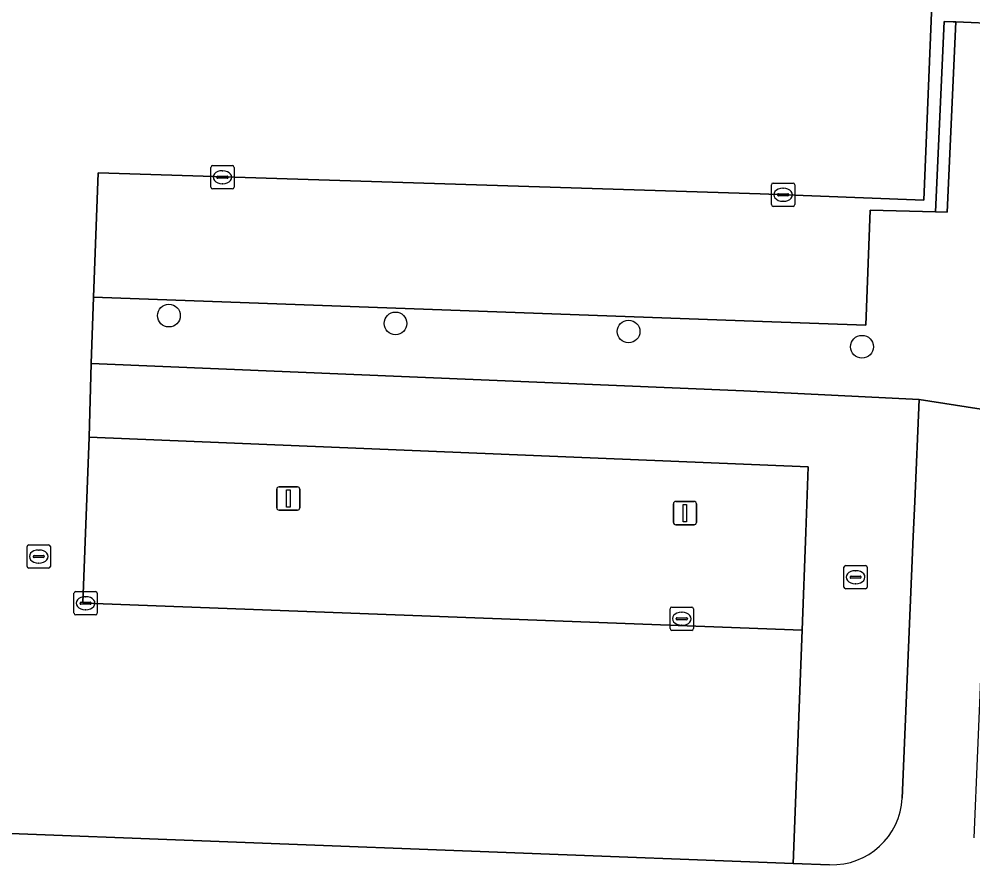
# Model space of a CAD drawing. Extents: x 160077 to 160948, y 386481 to 387498.
# Drawn here: x 160818.26 to 160859.26, y 386534.08 to 386570.72 of the extents above; entities that cross this region are included whole.
import ezdxf

# ---------------------------------------------------------------- set-up
doc = ezdxf.new("R2010")
doc.units = 0
for name, color, linetype in [('IMGEO_Boom', 7, 'Continuous'), ('IMGEO_Groenvoorziening', 7, 'Continuous'), ('IMGEO_Kolk', 7, 'Continuous'), ('IMGEO_Lichtmast', 7, 'Continuous'), ('IMGEO_Parkeervlak_open', 7, 'Continuous'), ('IMGEO_Rijbaan_lokaal_open', 7, 'Continuous'), ('IMGEO_Rioolput', 7, 'Continuous'), ('IMGEO_Voetpad_open', 7, 'Continuous')]:
    doc.layers.add(name, color=color, linetype=linetype)

msp = doc.modelspace()

# ---------------------------------------------------------------- linework, layer by layer
at = {"layer": 'IMGEO_Boom'}
for centre in [(160824.705, 386557.961), (160834.444, 386557.626), (160844.462, 386557.278), (160854.495, 386556.623)]:
    msp.add_circle(centre, 0.489, dxfattribs=at)
at = {"layer": 'IMGEO_Groenvoorziening'}
for points in [[(160856.696, 386548.461), (160856.76, 386549.96), (160856.947, 386554.348), (160849.423, 386554.733), (160821.365, 386555.909), (160821.277, 386552.74), (160852.177, 386551.459), (160852.086, 386548.646), (160851.925, 386544.435), (160851.542, 386534.405), (160853.105, 386534.345)], [(160856.216, 386537.215), (160856.696, 386548.461)]]:
    msp.add_lwpolyline(points, dxfattribs=at)
msp.add_arc((160853.219, 386537.343), 3, 267.8305, 357.5546, dxfattribs=at)
at = {"layer": 'IMGEO_Kolk'}
for p, q in [((160826.583, 386564.411), (160827.435, 386564.411)), ((160826.508, 386563.485), (160826.508, 386564.337)), ((160826.996, 386564.191), (160827.021, 386564.191)), ((160827.509, 386564.337), (160827.509, 386563.485)), ((160826.767, 386563.905), (160826.767, 386563.917)), ((160827.205, 386563.868), (160826.807, 386563.868)), ((160826.81, 386563.954), (160827.208, 386563.954)), ((160827.019, 386563.631), (160826.994, 386563.631)), ((160827.251, 386563.917), (160827.251, 386563.905)), ((160850.603, 386562.734), (160850.603, 386563.586)), ((160850.678, 386563.66), (160851.53, 386563.66)), ((160851.604, 386563.586), (160851.604, 386562.734)), ((160827.435, 386563.411), (160826.583, 386563.411)), ((160850.905, 386563.203), (160851.303, 386563.203)), ((160851.091, 386563.44), (160851.116, 386563.44)), ((160850.862, 386563.154), (160850.862, 386563.166)), ((160851.3, 386563.117), (160850.902, 386563.117)), ((160851.114, 386562.88), (160851.089, 386562.88)), ((160851.346, 386563.166), (160851.346, 386563.154)), ((160851.53, 386562.66), (160850.678, 386562.66)), ((160820.624, 386545.166), (160820.624, 386546.018)), ((160820.699, 386546.092), (160821.551, 386546.092)), ((160821.625, 386546.018), (160821.625, 386545.166)), ((160820.883, 386545.586), (160820.883, 386545.598)), ((160821.321, 386545.549), (160820.923, 386545.549)), ((160820.926, 386545.635), (160821.324, 386545.635)), ((160821.112, 386545.872), (160821.137, 386545.872)), ((160821.367, 386545.598), (160821.367, 386545.586)), ((160821.135, 386545.312), (160821.11, 386545.312)), ((160846.247, 386544.5), (160846.247, 386545.352)), ((160846.322, 386545.426), (160847.174, 386545.426)), ((160846.735, 386545.206), (160846.76, 386545.206)), ((160847.248, 386545.352), (160847.248, 386544.5)), ((160821.551, 386545.092), (160820.699, 386545.092)), ((160846.506, 386544.92), (160846.506, 386544.932)), ((160846.944, 386544.883), (160846.546, 386544.883)), ((160846.549, 386544.969), (160846.947, 386544.969)), ((160846.99, 386544.932), (160846.99, 386544.92)), ((160847.174, 386544.426), (160846.322, 386544.426)), ((160846.758, 386544.646), (160846.733, 386544.646))]:
    msp.add_line(p, q, dxfattribs=at)
for points in [[(160826.583, 386564.411), (160827.435, 386564.411)], [(160826.508, 386563.485), (160826.508, 386564.337)], [(160827.509, 386564.337), (160827.509, 386563.485)], [(160850.603, 386562.734), (160850.603, 386563.586)], [(160850.678, 386563.66), (160851.53, 386563.66)], [(160851.604, 386563.586), (160851.604, 386562.734)], [(160827.435, 386563.411), (160826.583, 386563.411)], [(160851.53, 386562.66), (160850.678, 386562.66)], [(160820.624, 386545.166), (160820.624, 386546.018)], [(160820.699, 386546.092), (160821.551, 386546.092)], [(160821.625, 386546.018), (160821.625, 386545.166)], [(160846.247, 386544.5), (160846.247, 386545.352)], [(160846.322, 386545.426), (160847.174, 386545.426)], [(160847.248, 386545.352), (160847.248, 386544.5)], [(160821.551, 386545.092), (160820.699, 386545.092)], [(160847.174, 386544.426), (160846.322, 386544.426)]]:
    msp.add_lwpolyline(points, dxfattribs=at)
for centre, radius, start, end in [((160826.585, 386564.335), 0.0765, 91.552, 178.448), ((160826.585, 386564.335), 0.0765, 91.552, 178.448), ((160827.433, 386564.335), 0.0765, 1.552, 88.448), ((160827.433, 386564.335), 0.0765, 1.552, 88.448), ((160826.807, 386563.914), 0.0403, 85.8775, 175.7526), ((160826.804, 386563.904), 0.0366, 178.938, 274.7102), ((160827.208, 386563.911), 0.043, 264.8664, 352.4533), ((160827.212, 386563.916), 0.0386, 1.7309, 96.639), ((160850.68, 386563.584), 0.0765, 91.552, 178.448), ((160850.68, 386563.584), 0.0765, 91.552, 178.448), ((160851.528, 386563.584), 0.0765, 1.552, 88.448), ((160851.528, 386563.584), 0.0765, 1.552, 88.448), ((160826.585, 386563.487), 0.0765, 181.552, 268.448), ((160826.585, 386563.487), 0.0765, 181.552, 268.448), ((160827.433, 386563.487), 0.0765, 271.552, 358.448), ((160827.433, 386563.487), 0.0765, 271.552, 358.448), ((160850.902, 386563.163), 0.0403, 85.8775, 175.7526), ((160851.307, 386563.165), 0.0386, 1.7309, 96.639), ((160850.899, 386563.153), 0.0366, 178.938, 274.7102), ((160851.303, 386563.16), 0.043, 264.8664, 352.4533), ((160850.68, 386562.736), 0.0765, 181.552, 268.448), ((160850.68, 386562.736), 0.0765, 181.552, 268.448), ((160851.528, 386562.736), 0.0765, 271.552, 358.448), ((160851.528, 386562.736), 0.0765, 271.552, 358.448), ((160820.701, 386546.016), 0.0765, 91.552, 178.448), ((160820.701, 386546.016), 0.0765, 91.552, 178.448), ((160821.549, 386546.016), 0.0765, 1.552, 88.448), ((160821.549, 386546.016), 0.0765, 1.552, 88.448), ((160820.923, 386545.595), 0.0403, 85.8775, 175.7526), ((160820.92, 386545.585), 0.0366, 178.938, 274.7102), ((160821.324, 386545.592), 0.043, 264.8664, 352.4533), ((160821.328, 386545.597), 0.0386, 1.7309, 96.639), ((160820.701, 386545.168), 0.0765, 181.552, 268.448), ((160820.701, 386545.168), 0.0765, 181.552, 268.448), ((160821.549, 386545.168), 0.0765, 271.552, 358.448), ((160821.549, 386545.168), 0.0765, 271.552, 358.448), ((160846.324, 386545.35), 0.0765, 91.552, 178.448), ((160846.324, 386545.35), 0.0765, 91.552, 178.448), ((160847.172, 386545.35), 0.0765, 1.552, 88.448), ((160847.172, 386545.35), 0.0765, 1.552, 88.448), ((160846.546, 386544.929), 0.0403, 85.8775, 175.7526), ((160846.543, 386544.919), 0.0366, 178.938, 274.7102), ((160846.947, 386544.926), 0.043, 264.8664, 352.4533), ((160846.951, 386544.931), 0.0386, 1.7309, 96.639), ((160846.324, 386544.502), 0.0765, 181.552, 268.448), ((160846.324, 386544.502), 0.0765, 181.552, 268.448), ((160847.172, 386544.502), 0.0765, 271.552, 358.448), ((160847.172, 386544.502), 0.0765, 271.552, 358.448)]:
    msp.add_arc(centre, radius, start, end, dxfattribs=at)
for centre, major_axis, ratio, start_param, end_param in [((160826.995, 386563.911), (-0.387, 0.002), 0.722429, 4.712389, 7.853982), ((160827.02, 386563.911), (-0.39, 0.002), 0.717154, 1.570796, 4.712389), ((160851.09, 386563.16), (-0.387, 0.002), 0.722429, 4.712389, 7.853982), ((160851.115, 386563.16), (-0.39, 0.002), 0.717154, 1.570796, 4.712389), ((160821.111, 386545.592), (-0.387, 0.002), 0.722429, 4.712389, 7.853982), ((160821.136, 386545.592), (-0.39, 0.002), 0.717154, 1.570796, 4.712389), ((160846.734, 386544.926), (-0.387, 0.002), 0.722429, 4.712389, 7.853982), ((160846.759, 386544.926), (-0.39, 0.002), 0.717154, 1.570796, 4.712389)]:
    msp.add_ellipse(centre, major_axis=major_axis, ratio=ratio, start_param=start_param, end_param=end_param, dxfattribs=at)
at = {"layer": 'IMGEO_Lichtmast'}
for p, q in [((160829.339, 386549.696), (160829.339, 386550.496)), ((160829.339, 386550.496), (160829.339, 386549.696)), ((160829.439, 386550.596), (160830.229, 386550.596)), ((160830.229, 386550.596), (160829.439, 386550.596)), ((160830.329, 386550.496), (160830.329, 386549.696)), ((160830.329, 386549.696), (160830.329, 386550.496)), ((160846.387, 386549.069), (160846.387, 386549.869)), ((160846.387, 386549.869), (160846.387, 386549.069)), ((160846.487, 386549.969), (160847.277, 386549.969)), ((160847.277, 386549.969), (160846.487, 386549.969)), ((160847.377, 386549.869), (160847.377, 386549.069)), ((160847.377, 386549.069), (160847.377, 386549.869)), ((160830.229, 386549.596), (160829.439, 386549.596)), ((160829.439, 386549.596), (160830.229, 386549.596)), ((160847.277, 386548.969), (160846.487, 386548.969)), ((160846.487, 386548.969), (160847.277, 386548.969))]:
    msp.add_line(p, q, dxfattribs=at)
for points in [[(160829.759, 386550.471), (160829.909, 386550.471), (160829.909, 386549.721), (160829.759, 386549.721), (160829.759, 386550.471)], [(160846.807, 386549.844), (160846.957, 386549.844), (160846.957, 386549.094), (160846.807, 386549.094), (160846.807, 386549.844)]]:
    msp.add_lwpolyline(points, dxfattribs=at)
for centre, start, end in [((160829.439, 386550.496), 90, 180), ((160829.439, 386550.496), 90, 180), ((160830.229, 386550.496), 0, 90), ((160830.229, 386550.496), 360, 90), ((160829.439, 386549.696), 180, 270), ((160829.439, 386549.696), 180, 270), ((160830.229, 386549.696), 270, 0), ((160830.229, 386549.696), 270, 0), ((160846.487, 386549.869), 90, 180), ((160846.487, 386549.869), 90, 180), ((160847.277, 386549.869), 0, 90), ((160847.277, 386549.869), 360, 90), ((160846.487, 386549.069), 180, 270), ((160846.487, 386549.069), 180, 270), ((160847.277, 386549.069), 270, 0), ((160847.277, 386549.069), 270, 0)]:
    msp.add_arc(centre, 0.1, start, end, dxfattribs=at)
at = {"layer": 'IMGEO_Parkeervlak_open'}
for points in [[(160858.793, 386579.47), (160862.805, 386579.28), (160863.017, 386584.102), (160858.532, 386584.304), (160858.033, 386584.327), (160857.153, 386562.921), (160850.118, 386563.2), (160821.66, 386564.105), (160821.467, 386558.756), (160850.219, 386557.708), (160854.657, 386557.548), (160854.846, 386562.495), (160857.654, 386562.426), (160858.029, 386570.609), (160858.416, 386570.601), (160858.528, 386570.596), (160862.449, 386570.429), (160862.654, 386575.228), (160858.642, 386575.41), (160858.19, 386575.438), (160858.373, 386579.506)], [(160852.177, 386551.459), (160821.277, 386552.74), (160821.005, 386545.616), (160821.125, 386545.592), (160851.925, 386544.435), (160852.086, 386548.646)]]:
    msp.add_lwpolyline(points, close=True, dxfattribs=at)
at = {"layer": 'IMGEO_Rijbaan_lokaal_open'}
msp.add_lwpolyline([(160815.636, 386535.774), (160851.542, 386534.405), (160851.925, 386544.435), (160821.125, 386545.592), (160821.005, 386545.616), (160821.277, 386552.74), (160821.365, 386555.909), (160821.467, 386558.756), (160821.66, 386564.105), (160850.118, 386563.2), (160857.153, 386562.921), (160858.033, 386584.327)], dxfattribs=at)
at = {"layer": 'IMGEO_Rioolput'}
for p, q in [((160818.608, 386547.175), (160818.608, 386548.027)), ((160818.683, 386548.101), (160819.535, 386548.101)), ((160819.609, 386548.027), (160819.609, 386547.175)), ((160818.867, 386547.595), (160818.867, 386547.607)), ((160818.91, 386547.644), (160819.308, 386547.644)), ((160819.096, 386547.881), (160819.121, 386547.881)), ((160819.351, 386547.607), (160819.351, 386547.595)), ((160819.305, 386547.558), (160818.907, 386547.558)), ((160819.119, 386547.321), (160819.094, 386547.321)), ((160853.796, 386547.212), (160854.648, 386547.212)), ((160819.535, 386547.101), (160818.683, 386547.101)), ((160853.721, 386546.286), (160853.721, 386547.138)), ((160854.209, 386546.992), (160854.234, 386546.992)), ((160854.722, 386547.138), (160854.722, 386546.286)), ((160853.98, 386546.706), (160853.98, 386546.718)), ((160854.418, 386546.669), (160854.02, 386546.669)), ((160854.023, 386546.755), (160854.421, 386546.755)), ((160854.232, 386546.432), (160854.207, 386546.432)), ((160854.464, 386546.718), (160854.464, 386546.706)), ((160854.648, 386546.212), (160853.796, 386546.212))]:
    msp.add_line(p, q, dxfattribs=at)
for points in [[(160818.608, 386547.175), (160818.608, 386548.027)], [(160818.683, 386548.101), (160819.535, 386548.101)], [(160819.609, 386548.027), (160819.609, 386547.175)], [(160853.796, 386547.212), (160854.648, 386547.212)], [(160819.535, 386547.101), (160818.683, 386547.101)], [(160853.721, 386546.286), (160853.721, 386547.138)], [(160854.722, 386547.138), (160854.722, 386546.286)], [(160854.648, 386546.212), (160853.796, 386546.212)]]:
    msp.add_lwpolyline(points, dxfattribs=at)
for centre, radius, start, end in [((160818.685, 386548.025), 0.0765, 91.552, 178.448), ((160818.685, 386548.025), 0.0765, 91.552, 178.448), ((160819.533, 386548.025), 0.0765, 1.552, 88.448), ((160819.533, 386548.025), 0.0765, 1.552, 88.448), ((160818.907, 386547.604), 0.0403, 85.8775, 175.7526), ((160818.904, 386547.594), 0.0366, 178.938, 274.7102), ((160819.308, 386547.601), 0.043, 264.8664, 352.4533), ((160819.312, 386547.606), 0.0386, 1.7309, 96.639), ((160853.798, 386547.136), 0.0765, 91.552, 178.448), ((160853.798, 386547.136), 0.0765, 91.552, 178.448), ((160854.646, 386547.136), 0.0765, 1.552, 88.448), ((160854.646, 386547.136), 0.0765, 1.552, 88.448), ((160818.685, 386547.177), 0.0765, 181.552, 268.448), ((160818.685, 386547.177), 0.0765, 181.552, 268.448), ((160819.533, 386547.177), 0.0765, 271.552, 358.448), ((160819.533, 386547.177), 0.0765, 271.552, 358.448), ((160854.02, 386546.715), 0.0403, 85.8775, 175.7526), ((160854.017, 386546.705), 0.0366, 178.938, 274.7102), ((160854.421, 386546.712), 0.043, 264.8664, 352.4533), ((160854.425, 386546.717), 0.0386, 1.7309, 96.639), ((160853.798, 386546.288), 0.0765, 181.552, 268.448), ((160853.798, 386546.288), 0.0765, 181.552, 268.448), ((160854.646, 386546.288), 0.0765, 271.552, 358.448), ((160854.646, 386546.288), 0.0765, 271.552, 358.448)]:
    msp.add_arc(centre, radius, start, end, dxfattribs=at)
for centre, major_axis, ratio, start_param, end_param in [((160819.095, 386547.601), (-0.387, 0.002), 0.722429, 4.712389, 7.853982), ((160819.12, 386547.601), (-0.39, 0.002), 0.717154, 1.570796, 4.712389), ((160854.208, 386546.712), (-0.387, 0.002), 0.722429, 4.712389, 7.853982), ((160854.233, 386546.712), (-0.39, 0.002), 0.717154, 1.570796, 4.712389)]:
    msp.add_ellipse(centre, major_axis=major_axis, ratio=ratio, start_param=start_param, end_param=end_param, dxfattribs=at)
at = {"layer": 'IMGEO_Voetpad_open'}
for points in [[(160862.449, 386570.429), (160858.528, 386570.596), (160858.153, 386562.404), (160857.654, 386562.426), (160854.846, 386562.495), (160854.657, 386557.548), (160850.219, 386557.708), (160821.467, 386558.756), (160821.365, 386555.909), (160849.423, 386554.733), (160856.947, 386554.348), (160860.074, 386553.873)], [(160859.321, 386535.497), (160859.629, 386543.013), (160860.074, 386553.873), (160856.947, 386554.348), (160856.76, 386549.96), (160856.696, 386548.461), (160856.216, 386537.215)], [(160853.105, 386534.345), (160851.542, 386534.405), (160815.636, 386535.774), (160809.8, 386536.015), (160805.793, 386536.18), (160805.389, 386532.383), (160851.393, 386530.511), (160883.212, 386529.228)]]:
    msp.add_lwpolyline(points, dxfattribs=at)
msp.add_lwpolyline([(160857.654, 386562.426), (160858.153, 386562.404), (160858.528, 386570.596), (160858.416, 386570.601), (160858.029, 386570.609)], close=True, dxfattribs=at)
msp.add_arc((160853.219, 386537.343), 3, 267.8305, 357.5546, dxfattribs=at)

doc.saveas('drawing.dxf')
